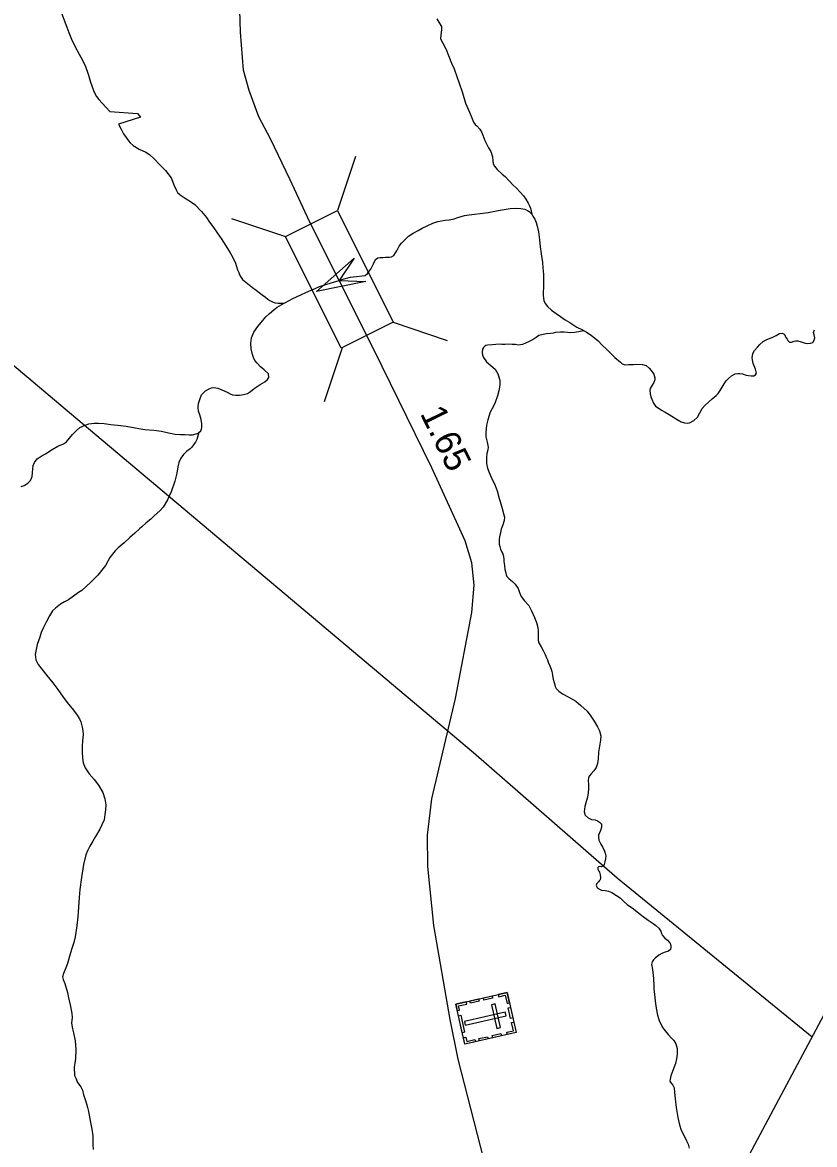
# Model space of a CAD drawing. Extents: x 2126262 to 2293712, y 749403 to 919119.
# Drawn here: x 2271232 to 2275070, y 859625 to 865061 of the extents above; entities that cross this region are included whole.
import ezdxf

# ---------------------------------------------------------------- set-up
doc = ezdxf.new("R2010")
doc.units = 0
for name, color, linetype in [('Exist Boundary Political CountyLine', 7, 'Continuous'), ('Exist Cultural Cemetery CELL', 7, 'Continuous'), ('Exist Hydrographic Creek Single Shore', 7, 'Continuous'), ('Exist Hydrographic Misc Water Feature', 7, 'Continuous'), ('Exist Road Primary NC Attributed', 7, 'Continuous'), ('Exist Road Primary NC Service Mileage Hundredths English Label', 7, 'Continuous'), ('Exist Road Secondary Structure Standard Bridge Attributed CELL', 7, 'Continuous'), ('Exist Road Secondary Structure Standard Bridge CELL', 7, 'Continuous'), ('Exist Utilities Electrical Transmission Line', 7, 'Continuous')]:
    doc.layers.add(name, color=color, linetype=linetype)

msp = doc.modelspace()

# ---------------------------------------------------------------- linework, layer by layer
at = {"layer": 'Exist Boundary Political CountyLine'}
msp.add_lwpolyline([(2293117.8, 894131.3), (2291903.9, 891776.4), (2258821.6, 829664.6), (2255410.5, 823324), (2242088.6, 797598.7), (2231459.6, 775980.5), (2225010.8, 762953.2), (2220565.7, 753519.8)], dxfattribs=at)
at = {"layer": 'Exist Cultural Cemetery CELL'}
for points in [[(2273579.5, 860361.8), (2273623.8, 860167.7), (2273375.6, 860111), (2273331.3, 860305.1)], [(2273399.5, 860320.7), (2273441.7, 860330.4), (2273444.2, 860319.3), (2273402, 860309.6)], [(2273465, 860335.7), (2273507.2, 860345.3), (2273509.8, 860334.2), (2273467.5, 860324.6)], [(2273537.3, 860352.2), (2273539.8, 860341.1), (2273571.2, 860348.3), (2273580.2, 860308.7), (2273591.1, 860311.2), (2273579.5, 860361.8)], [(2273338.7, 860272.9), (2273349.9, 860275.5), (2273345, 860296.9), (2273384.4, 860305.9), (2273381.9, 860316.7), (2273331.3, 860305.2)], [(2273522.3, 860306.9), (2273504.1, 860302.7), (2273530.2, 860187.9), (2273548.5, 860192.1)], [(2273596, 860289.6), (2273607.5, 860239), (2273596.4, 860236.5), (2273584.9, 860287)], [(2273355.3, 860251.7), (2273374.1, 860168.9), (2273363, 860166.4), (2273344.1, 860249.1)], [(2273575.2, 860249), (2273571.1, 860267.2), (2273373.4, 860222.1), (2273377.5, 860203.9)], [(2273581.6, 860158), (2273579, 860169), (2273610.4, 860176.2), (2273601.4, 860215.7), (2273612.2, 860218.2), (2273623.8, 860167.6)], [(2273507.8, 860152.8), (2273550, 860162.5), (2273552.5, 860151.4), (2273510.3, 860141.7)], [(2273368.2, 860143.3), (2273379.4, 860145.9), (2273384.3, 860124.5), (2273423.7, 860133.4), (2273426.2, 860122.6), (2273375.6, 860111)], [(2273443.5, 860138.2), (2273485.7, 860147.8), (2273488.3, 860136.7), (2273446, 860127.1)]]:
    msp.add_lwpolyline(points, close=True, dxfattribs=at)
at = {"layer": 'Exist Hydrographic Creek Single Shore'}
for points in [[(2272500.1, 863700.6), (2272505.8, 863703.8), (2272541.6, 863724.4), (2272559.8, 863732.2), (2272583.6, 863742.5), (2272605.5, 863752.6), (2272630, 863763.5), (2272649.9, 863772.3), (2272671.4, 863781.7), (2272696.5, 863790), (2272727.2, 863800.2), (2272765.8, 863811.7), (2272784, 863817.1), (2272820.6, 863826.8), (2272850.5, 863831.1), (2272878.4, 863833.1), (2272892.2, 863835.2), (2272904.2, 863844.1), (2272912.3, 863855.4), (2272919.5, 863865.7), (2272926.3, 863878.1), (2272932.8, 863891.7), (2272941.7, 863912.2), (2272953.4, 863920.1), (2272965.6, 863922.2), (2272979.7, 863922.9), (2272991.5, 863924.3), (2273009.9, 863924.5), (2273019.8, 863926), (2273030.7, 863931.7), (2273039.2, 863944.6), (2273045.6, 863955), (2273057.2, 863977), (2273068, 863991.6), (2273081.1, 864005.1), (2273102.8, 864025.3), (2273124.1, 864040.3), (2273148.4, 864053.9), (2273168.3, 864063.9), (2273192.8, 864075.9), (2273219.9, 864088.4), (2273243.7, 864096.8), (2273279.9, 864102.6), (2273300, 864104.8), (2273323.7, 864109.3), (2273341.5, 864115.4), (2273373.6, 864125.3), (2273395.6, 864129.7), (2273421.9, 864132.5), (2273449.5, 864136.2), (2273487.4, 864140.9), (2273537.4, 864149.7), (2273594.4, 864160), (2273623.2, 864161.1), (2273646.2, 864159), (2273665.8, 864156.3), (2273679.1, 864149.4), (2273687.5, 864145), (2273693.3, 864139.3), (2273699.7, 864132.6)], [(2273699.7, 864132.6), (2273705.4, 864123.3), (2273714, 864108.4), (2273721.5, 864091.8), (2273725.7, 864073.7), (2273732.1, 864047.3), (2273736.8, 864007.2), (2273740.7, 863973.3), (2273745.6, 863940.4), (2273751.3, 863897.7), (2273753.7, 863872.4), (2273756, 863840.2), (2273755.7, 863793.6), (2273754.8, 863737.8), (2273757.3, 863714.8), (2273763.6, 863699.9), (2273775.4, 863685.6), (2273795.7, 863666.5), (2273817, 863651.3), (2273838, 863636.7), (2273862, 863620.8), (2273884, 863607.2), (2273918, 863585.2), (2273944.6, 863571.5), (2273953, 863567.1)], [(2272085.9, 863073.9), (2272095.6, 863081.9), (2272100, 863090), (2272101.5, 863098.2), (2272101.6, 863116.2), (2272097.1, 863138.3), (2272091, 863159.7), (2272084.8, 863177.9), (2272082.6, 863197.6), (2272084.6, 863215.6), (2272092.3, 863240), (2272099.9, 863256.3), (2272118, 863276.6), (2272132.6, 863284.5), (2272147.8, 863290.7), (2272159.7, 863292.8), (2272177.7, 863289.1), (2272197.8, 863280.5), (2272223.8, 863269.5), (2272238.1, 863261.6), (2272250.1, 863257.4), (2272263.9, 863255.5), (2272283.2, 863255.8), (2272302.3, 863258), (2272321.8, 863264.1), (2272336.1, 863273.7), (2272354.4, 863287.1), (2272363.4, 863294.4), (2272383.7, 863307.1), (2272405.6, 863319.8), (2272419.3, 863331), (2272425.1, 863340.7), (2272423.1, 863358.8), (2272402.9, 863378.9), (2272384.5, 863393.1), (2272368.8, 863410.8), (2272358.2, 863424.1), (2272350.6, 863437.4), (2272346.4, 863452.2), (2272339.7, 863480.3), (2272338, 863507.2), (2272341.5, 863532.7), (2272353.2, 863560.3), (2272372.8, 863588.5), (2272387, 863606.2), (2272410.8, 863635.2), (2272428.6, 863651.3), (2272450.3, 863668.9), (2272466.3, 863681.6), (2272500.1, 863700.6)], [(2273953, 863567.1), (2273965, 863560.3), (2273986.7, 863546.1), (2274020.9, 863518.1), (2274040.8, 863498), (2274063.3, 863476.2), (2274077.4, 863462.8), (2274101.2, 863438.7), (2274129.6, 863415.2), (2274137.6, 863407.5), (2274152, 863403.2), (2274167.7, 863403.6), (2274191.7, 863404), (2274207.8, 863406), (2274235.6, 863403.8), (2274253.9, 863398.5), (2274268.7, 863386.7), (2274278, 863374.4), (2274290.1, 863356.7), (2274296.3, 863340.2), (2274296.4, 863330.4), (2274290.2, 863316.7), (2274282.8, 863304.4), (2274272.6, 863288.2), (2274270.8, 863280.1), (2274273.3, 863261.3), (2274276.6, 863247.1), (2274281, 863236.5), (2274289.5, 863216.7), (2274299.7, 863202.4), (2274307.7, 863196.6), (2274327.8, 863183.1), (2274346, 863172.9), (2274365.7, 863161), (2274403.9, 863137.9), (2274424, 863126), (2274439.4, 863121.7), (2274452.8, 863119.8), (2274464.3, 863121.9), (2274484.2, 863132.3), (2274501.9, 863148.3), (2274513.5, 863169.4), (2274525.7, 863191.1), (2274539.2, 863206.6), (2274573.3, 863237), (2274592.6, 863253.7), (2274602.7, 863263.3), (2274612.5, 863277.9), (2274632.2, 863309.6), (2274642, 863324.2), (2274652.1, 863336.1), (2274666.8, 863348.9), (2274685.7, 863358.3), (2274697.9, 863360.7), (2274708, 863360.5), (2274719.8, 863358.6), (2274738, 863352.3), (2274749.8, 863350.5), (2274761.9, 863348.6), (2274774.7, 863349.3), (2274784, 863354), (2274788.1, 863362.8), (2274783.6, 863380.9), (2274771.4, 863409), (2274767, 863437), (2274770.7, 863456.6), (2274779.2, 863472.2), (2274792.7, 863488.3), (2274804.4, 863501.2), (2274820.5, 863515.6), (2274834.4, 863523.5), (2274854.3, 863532), (2274867.8, 863536.6), (2274884, 863543.8), (2274892, 863548.6), (2274900.3, 863554), (2274911.9, 863556.4), (2274921.9, 863550.2), (2274932, 863533), (2274936.2, 863526.3), (2274940.3, 863520.3), (2274947.4, 863513), (2274957.5, 863512.8), (2274970.4, 863516.4), (2274978.3, 863518.9), (2274988.5, 863519.3), (2275004.4, 863513.4), (2275024.3, 863507.1), (2275036.4, 863506.2), (2275050.2, 863507.6), (2275060.5, 863511.3), (2275068.3, 863521.9), (2275071.4, 863532.4), (2275067.8, 863548.2), (2275065.1, 863559.7), (2275069.9, 863571.8)], [(2271224.8, 862813.6), (2271240.6, 862818.2), (2271258.5, 862828.7), (2271270.3, 862842.2), (2271278.2, 862861.1), (2271279.9, 862879.1), (2271282, 862898.7), (2271283.6, 862914.1), (2271289.5, 862928.7), (2271303.3, 862946.5), (2271322.9, 862959.2), (2271343.2, 862971.2), (2271375.4, 862991.9), (2271403.6, 863007.7), (2271430.8, 863020.3), (2271444.8, 863029.8), (2271474, 863064.3), (2271494.1, 863084.5), (2271509.8, 863099), (2271535.7, 863110.6), (2271553.8, 863116.8), (2271578.8, 863120.5), (2271600.8, 863120), (2271627.6, 863117.8), (2271660.7, 863113.9), (2271691.8, 863110.6), (2271734, 863104.8), (2271796.1, 863094.7), (2271824.8, 863089.8), (2271868.1, 863085.6), (2271906, 863080.9), (2271940, 863072.7), (2271972, 863067.1), (2271997.8, 863064.9), (2272017.9, 863065.5), (2272038.8, 863064), (2272055.9, 863063.7), (2272073, 863067.6), (2272083.6, 863071.3), (2272085.9, 863073.9)]]:
    msp.add_lwpolyline(points, dxfattribs=at)
at = {"layer": 'Exist Hydrographic Misc Water Feature'}
for points in [[(2271403.6, 865153.5), (2271441.2, 865050.4), (2271455.8, 865013), (2271468.9, 864979.3), (2271485.9, 864946.2), (2271506.8, 864908), (2271514.6, 864892.1), (2271535.1, 864852.3), (2271551.5, 864806), (2271562, 864772.4), (2271568.2, 864754.2), (2271574.1, 864736.7), (2271578.1, 864726.8), (2271590.7, 864702.9), (2271602.6, 864688.5), (2271617.9, 864669.5), (2271636.9, 864649.4), (2271654.5, 864630.1), (2271788.9, 864620.2), (2271803, 864601.8), (2271697.5, 864567.8), (2271709.8, 864543.6), (2271721.8, 864522.1), (2271734.2, 864503.8), (2271746.3, 864488.1), (2271754.3, 864478.1), (2271768.5, 864464.7), (2271796.7, 864447.7), (2271829.5, 864432.2), (2271847.9, 864421), (2271871.1, 864399.2), (2271895.2, 864373.5), (2271925.4, 864343.3), (2271941.7, 864323.3), (2271951.9, 864308.3), (2271958.7, 864291.8), (2271965.9, 864274.3), (2271976.2, 864250.4), (2271983.5, 864237.2), (2271996.7, 864226.1), (2272024.5, 864206.8), (2272046.2, 864193.2), (2272066.9, 864178.7), (2272099.4, 864145.2), (2272122.7, 864116.2), (2272138.3, 864093.5), (2272153.9, 864071.9), (2272178.1, 864036.3), (2272194.4, 864013.7), (2272216.6, 863978.1), (2272238.9, 863944.8), (2272251.2, 863922.3), (2272263.4, 863894.1), (2272273.6, 863862.8), (2272279.8, 863848.9), (2272283.9, 863838.9), (2272291.8, 863824.7), (2272297.8, 863816.3), (2272306.2, 863809), (2272330.1, 863790.4), (2272346.6, 863777.6), (2272364.3, 863763.5), (2272393.4, 863742.2), (2272408.9, 863729.7), (2272420.8, 863719.7), (2272430.9, 863714.5), (2272447.1, 863706), (2272456.9, 863702.5), (2272470.9, 863700.6), (2272500.1, 863700.6)], [(2273239.2, 865079.3), (2273250.9, 865059.4), (2273262.4, 865041.1), (2273261.4, 865027.3), (2273259.5, 864999.5), (2273257.9, 864981.5), (2273268.2, 864959.9), (2273284.3, 864930.1), (2273296.5, 864900.3), (2273310.8, 864863.9), (2273323.1, 864836.5), (2273337.6, 864794.5), (2273345.7, 864772), (2273364.3, 864720.8), (2273378.7, 864670.6), (2273397.1, 864626.6), (2273409.3, 864598.5), (2273417.4, 864578.7), (2273425.7, 864567), (2273433.7, 864559.6), (2273447.8, 864543.6), (2273455.5, 864531.9), (2273462.3, 864515.4), (2273472, 864489.9), (2273490.6, 864453.5), (2273500.4, 864435.9), (2273508.7, 864409.5), (2273510.9, 864391.4), (2273512.9, 864375.9), (2273519.2, 864364.3), (2273532.3, 864348.3), (2273555.5, 864326.5), (2273570, 864314.1), (2273591.9, 864292.3), (2273608.2, 864274.6), (2273624.9, 864257.8), (2273642.9, 864239.4), (2273658.6, 864221), (2273671.4, 864204.4), (2273682.8, 864186.1), (2273689.1, 864172.8), (2273693.1, 864161.3), (2273699.7, 864132.6)], [(2273953, 863567.1), (2273906.6, 863559.2), (2273889.5, 863557.9), (2273872.5, 863558.9), (2273856.4, 863560.9), (2273838.4, 863560.6), (2273814.7, 863558.5), (2273802.6, 863556.5), (2273790.7, 863554.1), (2273770.7, 863552.2), (2273754.5, 863549.9), (2273733.4, 863543.8), (2273720.8, 863535.2), (2273706.8, 863525.6), (2273686.9, 863515.2), (2273669.3, 863506.7), (2273655.1, 863501.1), (2273645.6, 863499), (2273635.1, 863498.3), (2273621, 863501.2), (2273604, 863501.5), (2273584.9, 863501.9), (2273570.8, 863501.2), (2273555.1, 863501.6), (2273541.3, 863501.9), (2273525.2, 863500.5), (2273509.1, 863499.2), (2273485.1, 863497.4), (2273477.2, 863496), (2273471.3, 863493.5), (2273465.6, 863486.4), (2273461.5, 863478.9), (2273459.5, 863463.5), (2273461.5, 863449.4), (2273465.8, 863437.2), (2273480.5, 863416.2), (2273501.1, 863399.4), (2273522.4, 863381.9), (2273534.4, 863359.3), (2273544.6, 863327.9), (2273544.8, 863304.3), (2273540.6, 863276.5), (2273533.2, 863252.1), (2273521.7, 863219.5), (2273512.1, 863199.1), (2273498.1, 863173.1), (2273486.5, 863135.6), (2273480.4, 863109.5), (2273477, 863075.1), (2273477.2, 863053.2), (2273483.6, 863027.5), (2273487.7, 863003.7), (2273485.8, 862991.3), (2273481.4, 862972.7), (2273480.1, 862953.1), (2273480.5, 862925.2), (2273484.6, 862901.1), (2273492.7, 862881.3), (2273503.3, 862857.5), (2273521.5, 862817.7), (2273531.5, 862791.9), (2273541.9, 862755.6), (2273546.1, 862740.1), (2273556.3, 862706.1), (2273564.5, 862675.8), (2273566.9, 862664.3), (2273565.9, 862648.5), (2273558.5, 862626.7), (2273551.9, 862606.2), (2273547.3, 862589.9), (2273543.3, 862569.6), (2273541.7, 862555.6), (2273541.9, 862533.6), (2273544.2, 862522), (2273548.2, 862509.5), (2273554.2, 862495.6), (2273558.6, 862487.3), (2273562.3, 862475.7), (2273564.6, 862457.7), (2273564.7, 862450.1), (2273566.9, 862429.7), (2273569.1, 862410.7), (2273573.1, 862394.2), (2273575.5, 862385.9), (2273579.3, 862377.6), (2273589.2, 862366), (2273605.4, 862353.5), (2273619.5, 862340.1), (2273633.8, 862318.5), (2273640.3, 862300.3), (2273648.1, 862280.4), (2273664.4, 862258.8), (2273684.6, 862237), (2273698.8, 862211.2), (2273713.2, 862179), (2273721.6, 862154.9), (2273729.6, 862129.5)], [(2272085.9, 863073.9), (2272076.1, 863040.3), (2272070.2, 863028.3), (2272064.5, 863020.2), (2272052.3, 863004.1), (2272044.6, 862996), (2272026.6, 862982.3), (2272011.6, 862967.8), (2271999.1, 862951), (2271989.1, 862929.9), (2271985.1, 862907.7), (2271979.5, 862877.7), (2271969.9, 862839.1), (2271952.4, 862786.4), (2271934.2, 862748), (2271913.1, 862712.4), (2271897.3, 862694.7), (2271869.6, 862670.7), (2271853.5, 862654.6), (2271831.8, 862636.4), (2271810.1, 862617.8), (2271798.1, 862607.5), (2271776.4, 862587.3), (2271752.6, 862565.8), (2271725.2, 862540.2), (2271695.2, 862515.2), (2271681.1, 862500.7), (2271655.8, 862468.5), (2271634, 862430.5), (2271621.9, 862414.4), (2271596.3, 862383.8), (2271560.8, 862347.4), (2271542.7, 862329.8), (2271519, 862308.9), (2271503.1, 862299.4), (2271479.4, 862281.2), (2271455.4, 862264.3), (2271435.9, 862254.3), (2271415.6, 862242.2), (2271391.9, 862224), (2271377.9, 862210.2), (2271362.3, 862186.9), (2271348.6, 862159.3), (2271332.5, 862127.5), (2271323.2, 862106.4), (2271315.2, 862083.6), (2271303.3, 862047.1), (2271297.6, 862023.3), (2271293.8, 861998.7), (2271296.5, 861973.4), (2271308.5, 861950.9), (2271325.8, 861928.5), (2271350.1, 861897.5), (2271379.2, 861861.8), (2271403.4, 861830.2), (2271428.6, 861792.6), (2271454.1, 861758.6), (2271472, 861736.9), (2271494.4, 861710.8), (2271508.7, 861686.9), (2271515, 861672.7), (2271523.2, 861641.4), (2271525.2, 861613.4), (2271523.5, 861579), (2271521.7, 861557.1), (2271520.4, 861526), (2271522.5, 861497.1), (2271526.6, 861475), (2271534.9, 861450.9), (2271555, 861421.9), (2271579.3, 861393.5), (2271599.8, 861365.9), (2271622, 861330.3), (2271630.9, 861299.6), (2271636.2, 861271.7), (2271634.7, 861246.4), (2271630.9, 861224.2), (2271627.1, 861198), (2271616.4, 861173.7), (2271606.5, 861152.5), (2271586.1, 861117.9), (2271572.2, 861095.2), (2271558.2, 861071.5), (2271546.3, 861048.8), (2271538.6, 861029.3), (2271527.2, 860981.3), (2271517.7, 860919.2), (2271510.2, 860861), (2271506.5, 860822.7), (2271499.6, 860728.4), (2271495.5, 860686.8), (2271490.1, 860652.5), (2271486.7, 860631.2), (2271480.3, 860604.1), (2271470.8, 860574.8), (2271461.3, 860542.2), (2271449.3, 860502.4)], [(2273729.6, 862129.5), (2273730.6, 862113.1), (2273730, 862083.6), (2273729.9, 862067.2), (2273734.3, 862055.6), (2273744.4, 862035.7), (2273756.1, 862015.8), (2273764.6, 861999.9), (2273771.5, 861983.3), (2273774.9, 861972.8), (2273779.3, 861961.8), (2273787.1, 861943.6), (2273793.3, 861928.1), (2273796, 861917.2), (2273797.5, 861910.6), (2273799.6, 861897.5), (2273803.8, 861880.3), (2273807.7, 861863.8), (2273810.8, 861852.3), (2273813.2, 861844), (2273818.3, 861834.1), (2273829.8, 861821.4), (2273848.2, 861807.9), (2273876.5, 861794.2), (2273912.4, 861773.1), (2273936.9, 861752.9), (2273967.2, 861725.1), (2273986, 861700.1), (2274001.6, 861676.1), (2274017.8, 861649.5), (2274027.9, 861629.7), (2274034.2, 861605.6), (2274032.5, 861583.6), (2274026.4, 861546), (2274022.7, 861525.5), (2274021.1, 861493.7), (2274017.4, 861471.5), (2274010.7, 861451.3), (2273999.6, 861435.7), (2273987.8, 861421.2), (2273977.7, 861409.3), (2273974.2, 861399.5), (2273972, 861389.7), (2273974.5, 861367.4), (2273974.1, 861349.4), (2273972.7, 861329), (2273969.3, 861307.8), (2273963, 861287.3), (2273957.3, 861262.8), (2273953.8, 861237.6), (2273957.7, 861221.1), (2273971.9, 861207.7), (2273988.1, 861199.2), (2274006.1, 861197.8), (2274018.5, 861193.6), (2274027.9, 861187.5), (2274037.2, 861177.5), (2274038.1, 861162), (2274032.2, 861145.8), (2274022.6, 861123.7), (2274022.7, 861113.8), (2274024.7, 861100), (2274034.8, 861080.1), (2274043.3, 861064.2), (2274051.2, 861046), (2274055.2, 861036.1), (2274057.9, 861023.9), (2274056.9, 861009.1), (2274053.7, 860995.1), (2274050.1, 860981.4), (2274045.7, 860973.9), (2274038.1, 860970.2), (2274029.9, 860972), (2274022.7, 860971.1), (2274020, 860967.9), (2274020.2, 860959.7), (2274024.2, 860949.8), (2274028, 860944.1), (2274030.4, 860931.6), (2274032.4, 860917.8), (2274030.2, 860908), (2274026.8, 860902.2), (2274022.8, 860897.3), (2274014.4, 860889.3), (2274010.7, 860881.2), (2274016.7, 860869.6), (2274027, 860862.1), (2274036.7, 860857.7), (2274054.7, 860855.7), (2274071.7, 860852), (2274087, 860846.1), (2274110.3, 860831.6), (2274127.2, 860820.7), (2274147.4, 860800.6), (2274161.6, 860788.8), (2274192.3, 860766.9), (2274218.1, 860745.7)], [(2274218.1, 860745.7), (2274239.7, 860729.8), (2274263.7, 860712.9), (2274288.2, 860696), (2274300.5, 860685.9), (2274314.4, 860674.1), (2274324.5, 860658.2), (2274328.6, 860648.3), (2274333, 860638.3), (2274344.8, 860624.3), (2274357.1, 860614.9), (2274367, 860604.8), (2274369.2, 860600.8), (2274373.2, 860586.6), (2274373.4, 860581.1), (2274370.9, 860569.6), (2274361.2, 860562.3), (2274341.4, 860556.1), (2274329.2, 860550.8), (2274315.5, 860541.9), (2274297.9, 860528.5), (2274289.8, 860520.5), (2274282.1, 860509.8), (2274280.2, 860497.7), (2274282.2, 860483.6), (2274286.6, 860459.9), (2274288.6, 860430.3), (2274290.9, 860395.8), (2274291.1, 860377.8), (2274293.6, 860353.8), (2274297.8, 860320.2), (2274300, 860297.9), (2274302, 860286.4), (2274308.5, 860251.8), (2274316.5, 860226.4), (2274332.9, 860192.2), (2274346, 860175.6), (2274360, 860158.2), (2274377.1, 860140.5), (2274387.3, 860128.8), (2274397.8, 860113.2), (2274403.2, 860090.1), (2274404, 860062.8), (2274401.2, 860040.9), (2274396.5, 860018.1), (2274382.7, 859984.6), (2274373, 859958.5), (2274369.3, 859942.2), (2274369.1, 859932.4), (2274375.2, 859922.4), (2274383.5, 859912.4), (2274389.5, 859900.8), (2274391.6, 859877.1), (2274393.9, 859846.6), (2274398.3, 859804.8), (2274406.8, 859757.1), (2274415.2, 859720.8), (2274423.2, 859695.1), (2274437.7, 859666.9), (2274449.7, 859643), (2274457.9, 859627.1), (2274462.1, 859607.3)], [(2271449.3, 860502.4), (2271441.7, 860481.9), (2271429.9, 860454.3), (2271426, 860438), (2271428.3, 860424.1), (2271436.8, 860405.9), (2271450.7, 860362), (2271455, 860336.7), (2271463.2, 860302.1), (2271471.5, 860260.9), (2271472.1, 860240.2), (2271470.2, 860214), (2271474.2, 860186), (2271478.4, 860166.3), (2271486.8, 860128.4), (2271491.1, 860085), (2271489.6, 860042.4), (2271485.9, 860020.2), (2271481.8, 860000.6), (2271484.3, 859960.5), (2271490.6, 859946.3), (2271498.7, 859926.4), (2271514.9, 859904.7), (2271522.8, 859889.2), (2271527.3, 859866.8), (2271535.3, 859843), (2271541.5, 859823.2), (2271547.6, 859805), (2271551.8, 859785.2), (2271560.9, 859731.6), (2271568.1, 859700.3), (2271572.7, 859667.4), (2271573, 859651), (2271573.1, 859626.4), (2271573.6, 859601.1)]]:
    msp.add_lwpolyline(points, dxfattribs=at)
at = {"layer": 'Exist Road Primary NC Attributed'}
for points in [[(2272765.8, 863811.7), (2272621.8, 864097), (2272528.4, 864298), (2272432.8, 864496.9), (2272377, 864603), (2272329.6, 864731.4), (2272302.5, 864830.4), (2272288.6, 865014.6), (2272280.2, 865282.6), (2272266.3, 865643.7), (2272241.2, 865897.7), (2272237, 866146.2)], [(2273777.9, 857745), (2273747.3, 857921.5), (2273722.3, 858174.1), (2273612.1, 858934.9), (2273545.1, 859253.1), (2273342.9, 860039), (2273303.8, 860231.7), (2273225.7, 860686.7), (2273196.4, 860972.9), (2273193.7, 861123.7), (2273216, 861299.5), (2273330.3, 861786.7), (2273409.1, 862203.4), (2273420.3, 862334.6), (2273409.1, 862443.5), (2273376.4, 862550.3), (2273216, 862903.5), (2272934.9, 863476.5), (2272765.8, 863811.7)]]:
    msp.add_lwpolyline(points, dxfattribs=at)
at = {"layer": 'Exist Road Secondary Structure Standard Bridge Attributed CELL'}
msp.add_lwpolyline([(2272895.6, 863806), (2272656.7, 863757.2), (2272839.2, 863918.9), (2272765.8, 863811.7)], close=True, dxfattribs=at)
at = {"layer": 'Exist Road Secondary Structure Standard Bridge CELL'}
for p, q in [((2272845.7, 864411.4), (2272758.3, 864149.6)), ((2272244, 864110.7), (2272505.7, 864023.4)), ((2273027.3, 863608.3), (2273289, 863520.9)), ((2272780.4, 863484.9), (2272693, 863223.2))]:
    msp.add_line(p, q, dxfattribs=at)
msp.add_lwpolyline([(2272758.3, 864149.6), (2273028.4, 863608.9), (2272775.9, 863482.7), (2272505.7, 864023.4)], close=True, dxfattribs=at)
at = {"layer": 'Exist Utilities Electrical Transmission Line'}
msp.add_lwpolyline([(2268427.6, 865687.3), (2269384.4, 864908.7), (2270506.6, 863973.6), (2271490, 863145.2), (2273416.4, 861523.9), (2274113.8, 860916.8), (2275057.5, 860147.4)], dxfattribs=at)

# ---------------------------------------------------------------- texts
at = {"layer": 'Exist Road Primary NC Service Mileage Hundredths English Label'}
msp.add_text('1.65', height=125, rotation=296.1254, dxfattribs=at).set_placement((2273156.4, 863166.9))

doc.saveas('drawing.dxf')
